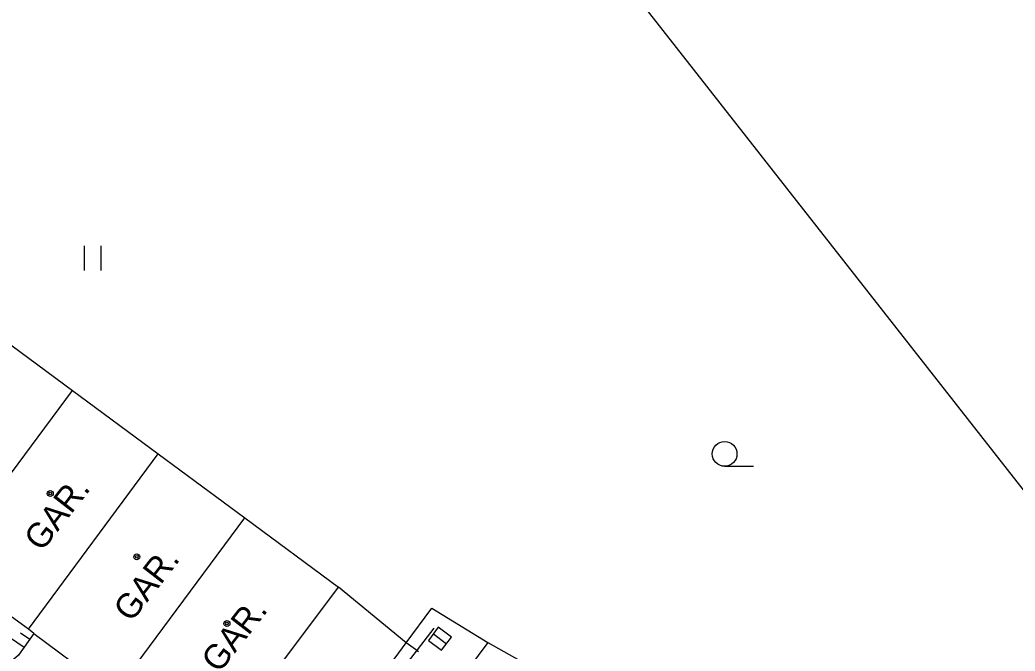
# Model space of a CAD drawing. Extents: x -595546 to -593986, y -1160845 to -1159202.
# Drawn here: x -595079.64 to -595049.5, y -1160674.23 to -1160655.11 of the extents above; entities that cross this region are included whole.
import ezdxf

# ---------------------------------------------------------------- set-up
doc = ezdxf.new("R2010")
doc.units = 0
for name, color, linetype in [('Level 27', 7, 'Continuous'), ('Level 36', 7, 'Continuous'), ('Level 39', 7, 'Continuous'), ('TM - budovy zdene_ betonove - VP', 7, 'Continuous'), ('TM - horni hrana svahu', 7, 'Continuous'), ('TM - letecke snimky - pomocna linie', 7, 'Continuous'), ('TM - plot drateny_ kovovy - VP', 7, 'Continuous'), ('TM - podezdivka plotu - VP', 7, 'Continuous'), ('TM - popis objektu', 7, 'Continuous'), ('TM - rozhrani ploch obecne - VP', 7, 'Continuous'), ('TM - srafovani', 7, 'Continuous'), ('TM - vstup do budovy - zdene_ betonove', 7, 'Continuous'), ('TM - zabradli - VP', 7, 'Continuous')]:
    doc.layers.add(name, color=color, linetype=linetype)

msp = doc.modelspace()

# ---------------------------------------------------------------- linework, layer by layer
at = {"layer": 'Level 27'}
msp.add_line((-595067.12, -1160673.71), (-595066.72, -1160674.01), dxfattribs=at)
msp.add_lwpolyline([(-595067.27, -1160673.91), (-595066.87, -1160674.21), (-595066.57, -1160673.81), (-595066.97, -1160673.51)], close=True, dxfattribs=at)
at = {"layer": 'Level 36'}
for p, q in [((-595077.684, -1160662.703), (-595077.684, -1160661.953)), ((-595077.184, -1160662.703), (-595077.184, -1160661.953)), ((-595058.3, -1160668.635), (-595057.425, -1160668.635))]:
    msp.add_line(p, q, dxfattribs=at)
msp.add_circle((-595058.3, -1160668.26), 0.375, dxfattribs=at)
at = {"layer": 'Level 39'}
for centre, radius in [((-595078.72, -1160669.46), 0.09), ((-595078.72, -1160669.46), 0.0398), ((-595076.1, -1160671.38), 0.09), ((-595076.1, -1160671.38), 0.0398), ((-595073.37, -1160673.4), 0.09), ((-595073.37, -1160673.4), 0.0398)]:
    msp.add_circle(centre, radius, dxfattribs=at)
at = {"layer": 'TM - budovy zdene_ betonove - VP'}
for points in [[(-595080.7, -1160664.38), (-595078.05, -1160666.34)], [(-595081.98, -1160671.64), (-595078.05, -1160666.34)], [(-595078.05, -1160666.34), (-595075.45, -1160668.26)], [(-595079.38, -1160673.57), (-595075.45, -1160668.26)], [(-595075.45, -1160668.26), (-595072.83, -1160670.2)], [(-595076.76, -1160675.5), (-595072.83, -1160670.2)], [(-595072.83, -1160670.2), (-595069.99, -1160672.3)], [(-595073.97, -1160677.6), (-595073.89, -1160677.5), (-595069.99, -1160672.3)], [(-595067.94, -1160673.98), (-595069.99, -1160672.3)], [(-595079.38, -1160673.57), (-595079.89, -1160673.2)], [(-595079.22, -1160673.7), (-595079.38, -1160673.57)], [(-595071.79, -1160679.23), (-595067.94, -1160673.98)]]:
    msp.add_lwpolyline(points, dxfattribs=at)
at = {"layer": 'TM - horni hrana svahu'}
msp.add_lwpolyline([(-595079.22, -1160673.7), (-595079.68, -1160674.36), (-595080.53, -1160675.09)], dxfattribs=at)
at = {"layer": 'TM - letecke snimky - pomocna linie'}
msp.add_lwpolyline([(-595065.47, -1160673.97), (-595061.57, -1160676.17)], dxfattribs=at)
at = {"layer": 'TM - plot drateny_ kovovy - VP'}
msp.add_lwpolyline([(-595048.01, -1160670.93), (-595070.99, -1160641.61)], dxfattribs=at)
at = {"layer": 'TM - podezdivka plotu - VP'}
for points in [[(-595067.66, -1160674.19), (-595067.94, -1160673.98)], [(-595067.57, -1160674.26), (-595067.66, -1160674.19)]]:
    msp.add_lwpolyline(points, dxfattribs=at)
at = {"layer": 'TM - rozhrani ploch obecne - VP'}
for points in [[(-595067.94, -1160673.98), (-595067.17, -1160672.93), (-595065.47, -1160673.97)], [(-595065.47, -1160673.97), (-595066.35, -1160675.16)]]:
    msp.add_lwpolyline(points, dxfattribs=at)
at = {"layer": 'TM - srafovani'}
for points in [[(-595080.21, -1160673.64), (-595079.51, -1160674.12)], [(-595079.62, -1160673.68), (-595079.34, -1160673.87)]]:
    msp.add_lwpolyline(points, dxfattribs=at)
at = {"layer": 'TM - vstup do budovy - zdene_ betonove'}
msp.add_lwpolyline([(-595079.22, -1160673.7), (-595077.29, -1160675.14)], dxfattribs=at)
at = {"layer": 'TM - zabradli - VP'}
msp.add_lwpolyline([(-595071.57, -1160679.36), (-595067.1, -1160673.54)], dxfattribs=at)

# ---------------------------------------------------------------- texts
at = {"layer": 'TM - popis objektu'}
for p in [(-595078.98, -1160671.25), (-595076.27, -1160673.39), (-595073.61, -1160674.93)]:
    msp.add_text('GAR.', height=0.75, rotation=52.15, dxfattribs=at).set_placement(p)

doc.saveas('drawing.dxf')
